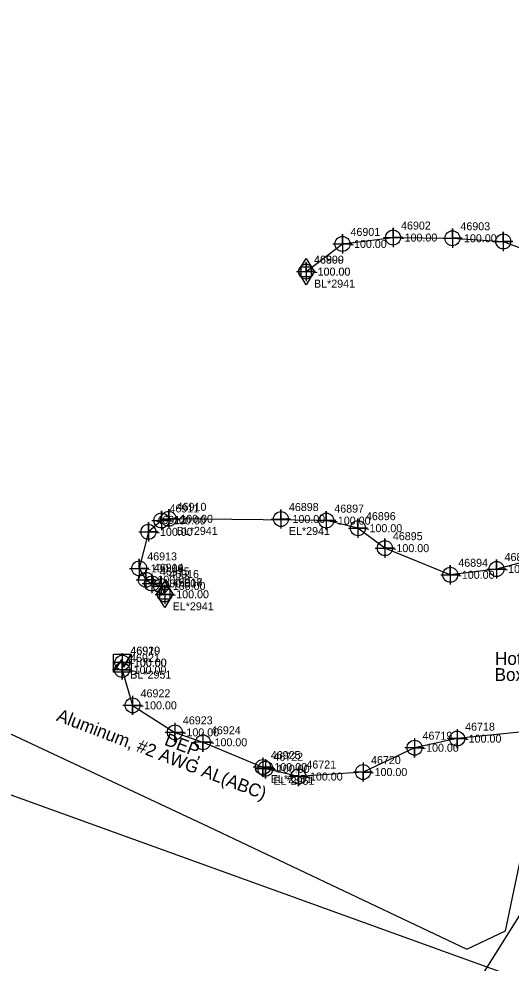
# Model space of a CAD drawing. Extents: x 2083698 to 2094313, y 743246 to 752873.
# Drawn here: x 2092469.5 to 2092623.4, y 747019.8 to 747314.7 of the extents above; entities that cross this region are included whole.
import ezdxf

# ---------------------------------------------------------------- set-up
doc = ezdxf.new("R2010")
doc.units = 0
for name, color, linetype in [('COGO Default Chain', 7, 'Continuous'), ('COGO Default Curve', 7, 'Continuous'), ('Exist Other Culture Area Outline', 7, 'Continuous'), ('Exist Property Iron Pin Leader', 7, 'Continuous'), ('Exist Property Iron Pin Text', 7, 'Continuous'), ('Exist Property Monument Leader', 7, 'Continuous'), ('Exist Property Monument Text', 7, 'Continuous'), ('Exist Right of Way Easement Line', 7, 'Continuous'), ('Exist Roads EOP Cogo Number', 7, 'Continuous'), ('Exist Roads EOP Cogo Point CELL', 7, 'Continuous'), ('Exist Utilities Gas Meter CELL', 7, 'Continuous'), ('Exist Utilities Gas Meter Cogo Elevation', 7, 'Continuous'), ('Exist Utilities Gas Meter Cogo Number', 7, 'Continuous'), ('Exist Utilities Gas UG Line SUE LOS B', 7, 'Continuous'), ('Exist Utilities Power UG Cable SUE LOS B', 7, 'Continuous'), ('Exist Utilities Power UG Cable SUE LOS B Text', 7, 'Continuous'), ('Exist Utilities Power UG Cable SUE LOS C', 7, 'Continuous'), ('Exist Utilities Telephone UG Cable SUE LOS C', 7, 'Continuous'), ('Exist Utilities TV UG Cable SUE LOS C', 7, 'Continuous'), ('Exist Utilities Water Valve Text', 7, 'Continuous'), ('Old_Level_20', 7, 'Continuous')]:
    doc.layers.add(name, color=color, linetype=linetype)

msp = doc.modelspace()

# ---------------------------------------------------------------- linework, layer by layer
at = {"layer": 'COGO Default Curve'}
for points in [[(2092583.45, 747246.42), (2092589.45, 747246.42), (2092586.45, 747246.42), (2092586.45, 747249.42), (2092586.45, 747243.42)], [(2092567.64, 747244.43), (2092573.64, 747244.43), (2092570.64, 747244.43), (2092570.64, 747247.43), (2092570.64, 747241.43)], [(2092602.01, 747246.2), (2092608.01, 747246.2), (2092605.01, 747246.2), (2092605.01, 747249.2), (2092605.01, 747243.2)], [(2092617.9, 747245.2), (2092623.9, 747245.2), (2092620.9, 747245.2), (2092620.9, 747248.2), (2092620.9, 747242.2)], [(2092556.24, 747235.78), (2092562.24, 747235.78), (2092559.24, 747235.78), (2092559.24, 747238.78), (2092559.24, 747232.78)], [(2092511.06, 747158.07), (2092517.06, 747158.07), (2092514.06, 747158.07), (2092514.06, 747161.07), (2092514.06, 747155.07)], [(2092513.31, 747158.58), (2092519.31, 747158.58), (2092516.31, 747158.58), (2092516.31, 747161.58), (2092516.31, 747155.58)], [(2092548.4, 747158.52), (2092554.4, 747158.52), (2092551.4, 747158.52), (2092551.4, 747161.52), (2092551.4, 747155.52)], [(2092562.58, 747158.02), (2092568.58, 747158.02), (2092565.58, 747158.02), (2092565.58, 747161.02), (2092565.58, 747155.02)], [(2092572.48, 747155.66), (2092578.48, 747155.66), (2092575.48, 747155.66), (2092575.48, 747158.66), (2092575.48, 747152.66)], [(2092506.98, 747154.51), (2092512.98, 747154.51), (2092509.98, 747154.51), (2092509.98, 747157.51), (2092509.98, 747151.51)], [(2092580.9, 747149.42), (2092586.9, 747149.42), (2092583.9, 747149.42), (2092583.9, 747152.42), (2092583.9, 747146.42)], [(2092504.11, 747143.1), (2092510.11, 747143.1), (2092507.11, 747143.1), (2092507.11, 747146.1), (2092507.11, 747140.1)], [(2092601.34, 747141.1), (2092607.34, 747141.1), (2092604.34, 747141.1), (2092604.34, 747144.1), (2092604.34, 747138.1)], [(2092615.81, 747142.91), (2092621.81, 747142.91), (2092618.81, 747142.91), (2092618.81, 747145.91), (2092618.81, 747139.91)], [(2092506.17, 747139.57), (2092512.17, 747139.57), (2092509.17, 747139.57), (2092509.17, 747142.57), (2092509.17, 747136.57)], [(2092508.07, 747138.39), (2092514.07, 747138.39), (2092511.07, 747138.39), (2092511.07, 747141.39), (2092511.07, 747135.39)], [(2092510.98, 747137.6), (2092516.98, 747137.6), (2092513.98, 747137.6), (2092513.98, 747140.6), (2092513.98, 747134.6)], [(2092512.06, 747135), (2092518.06, 747135), (2092515.06, 747135), (2092515.06, 747138), (2092515.06, 747132)]]:
    msp.add_lwpolyline(points, dxfattribs=at)
for centre in [(2092570.64, 747244.43), (2092586.45, 747246.42), (2092605.01, 747246.2), (2092620.9, 747245.2), (2092559.24, 747235.78), (2092516.31, 747158.58), (2092551.4, 747158.52), (2092514.06, 747158.07), (2092565.58, 747158.02), (2092575.48, 747155.66), (2092509.98, 747154.51), (2092583.9, 747149.42), (2092507.11, 747143.1), (2092604.34, 747141.1), (2092618.81, 747142.91), (2092509.17, 747139.57), (2092511.07, 747138.39), (2092513.98, 747137.6), (2092515.06, 747135)]:
    msp.add_circle(centre, 2.34, dxfattribs=at)
at = {"layer": 'Exist Other Culture Area Outline'}
msp.add_line((2092501.88, 747113.68), (2092501.88, 747113.68), dxfattribs=at)
msp.add_lwpolyline([(2092499.03, 747116.29), (2092504.59, 747116.29), (2092504.59, 747110.73), (2092499.03, 747110.73)], close=True, dxfattribs=at)
for points in [[(2092499.03, 747110.73), (2092501.68, 747114.68), (2092502.31, 747112.47), (2092504.59, 747116.29)], [(2092499.1, 747110.73), (2092501.68, 747114.47), (2092502.27, 747112.29), (2092504.59, 747116.13)]]:
    msp.add_lwpolyline(points, dxfattribs=at)
at = {"layer": 'Exist Property Iron Pin Text'}
for points in [[(2092501.81, 747116.66), (2092501.81, 747110.66), (2092501.81, 747113.66), (2092504.81, 747113.66), (2092498.81, 747113.66)], [(2092501.75, 747114.38), (2092501.75, 747108.38), (2092501.75, 747111.38), (2092504.75, 747111.38), (2092498.75, 747111.38)], [(2092505.03, 747103.33), (2092505.03, 747097.33), (2092505.03, 747100.33), (2092508.03, 747100.33), (2092502.03, 747100.33)], [(2092518.25, 747094.9), (2092518.25, 747088.9), (2092518.25, 747091.9), (2092521.25, 747091.9), (2092515.25, 747091.9)], [(2092527.03, 747091.8), (2092527.03, 747085.8), (2092527.03, 747088.8), (2092530.03, 747088.8), (2092524.03, 747088.8)], [(2092593.17, 747090.09), (2092593.17, 747084.09), (2092593.17, 747087.09), (2092596.17, 747087.09), (2092590.17, 747087.09)], [(2092606.48, 747092.93), (2092606.48, 747086.93), (2092606.48, 747089.93), (2092609.48, 747089.93), (2092603.48, 747089.93)], [(2092545.74, 747084.05), (2092545.74, 747078.05), (2092545.74, 747081.05), (2092548.74, 747081.05), (2092542.74, 747081.05)], [(2092546.54, 747083.52), (2092546.54, 747077.52), (2092546.54, 747080.52), (2092549.54, 747080.52), (2092543.54, 747080.52)], [(2092577.06, 747082.5), (2092577.06, 747076.5), (2092577.06, 747079.5), (2092580.06, 747079.5), (2092574.06, 747079.5)], [(2092556.86, 747081.1), (2092556.86, 747075.1), (2092556.86, 747078.1), (2092559.86, 747078.1), (2092553.86, 747078.1)]]:
    msp.add_lwpolyline(points, dxfattribs=at)
for centre in [(2092501.75, 747111.38), (2092501.81, 747113.66), (2092505.03, 747100.33), (2092518.25, 747091.9), (2092527.03, 747088.8), (2092606.48, 747089.93), (2092593.17, 747087.09), (2092545.74, 747081.05), (2092546.54, 747080.52), (2092577.06, 747079.5), (2092556.86, 747078.1)]:
    msp.add_circle(centre, 2.34, dxfattribs=at)
at = {"layer": 'Exist Utilities Gas Meter CELL'}
for p, q in [((2092559.28, 747235.77), (2092559.28, 747235.77)), ((2092515.07, 747135.03), (2092515.07, 747135.03))]:
    msp.add_line(p, q, dxfattribs=at)
for points in [[(2092556.74, 747235.77), (2092559.28, 747239.88), (2092561.81, 747235.77), (2092559.28, 747231.66), (2092556.74, 747235.77)], [(2092557.7, 747237.31), (2092560.85, 747237.31), (2092560.85, 747234.2), (2092557.7, 747234.2), (2092557.7, 747237.31)], [(2092512.54, 747135.03), (2092515.07, 747139.14), (2092517.61, 747135.03), (2092515.07, 747130.92), (2092512.54, 747135.03)], [(2092513.5, 747136.57), (2092516.65, 747136.57), (2092516.65, 747133.46), (2092513.5, 747133.46), (2092513.5, 747136.57)]]:
    msp.add_lwpolyline(points, dxfattribs=at)
at = {"layer": 'Exist Utilities Gas UG Line SUE LOS B'}
for points in [[(2092559.24, 747235.78), (2092570.64, 747244.43), (2092586.45, 747246.42), (2092605.01, 747246.2), (2092620.9, 747245.2), (2092638.65, 747238.55), (2092663.49, 747237.31), (2092686.38, 747237.15)], [(2092516.31, 747158.58), (2092514.06, 747158.07), (2092509.98, 747154.51), (2092507.11, 747143.1), (2092509.17, 747139.57), (2092511.07, 747138.39), (2092513.98, 747137.6), (2092515.06, 747135)], [(2092692.56, 747152.79), (2092667.84, 747152.86), (2092647.35, 747153.91), (2092634.93, 747148.93), (2092627.44, 747145.11), (2092618.81, 747142.91), (2092604.34, 747141.1), (2092583.9, 747149.42), (2092575.48, 747155.66), (2092565.58, 747158.02), (2092516.31, 747158.58)]]:
    msp.add_lwpolyline(points, dxfattribs=at)
at = {"layer": 'Exist Utilities Power UG Cable SUE LOS B'}
for points in [[(2092646.55, 747119.08), (2092646.32, 747117.74), (2092644.57, 747112.98), (2092642.67, 747108.94), (2092634.76, 747100.17), (2092628.21, 747092.2), (2092606.48, 747089.93), (2092593.17, 747087.09), (2092577.06, 747079.5), (2092556.86, 747078.1), (2092546.54, 747080.52)], [(2092501.81, 747113.66), (2092501.75, 747111.38), (2092505.03, 747100.33), (2092518.25, 747091.9), (2092527.03, 747088.8), (2092545.74, 747081.05)]]:
    msp.add_lwpolyline(points, dxfattribs=at)
at = {"layer": 'Exist Utilities Power UG Cable SUE LOS C'}
msp.add_lwpolyline([(2091387.72, 747754.05), (2091459.29, 747488.14), (2091734.16, 747369.44), (2092190.29, 747172.26), (2092598.52, 747024.9), (2092972.51, 746889.78), (2093316.78, 746787.16), (2093711.24, 746532.37)], dxfattribs=at)
at = {"layer": 'Exist Utilities Telephone UG Cable SUE LOS C'}
msp.add_lwpolyline([(2092207.52, 747182.07), (2092211.14, 747166.84), (2092251.83, 747151.07), (2092347.09, 747143.88), (2092454.99, 747097), (2092528.67, 747062.49), (2092609.5, 747024.14), (2092621.64, 747029.87), (2092634.52, 747091.34)], dxfattribs=at)
at = {"layer": 'Exist Utilities TV UG Cable SUE LOS C'}
msp.add_lwpolyline([(2092630.81, 747042.4), (2092606.22, 747003.26), (2092583.17, 746896.69), (2092661.02, 746869.56), (2092698.01, 746849.8), (2092746.91, 746814.46)], dxfattribs=at)

# ---------------------------------------------------------------- texts
at = {"layer": 'COGO Default Chain'}
for p in [(2092588.95, 747245.17), (2092607.51, 747244.95), (2092573.14, 747243.18), (2092561.74, 747234.53), (2092516.56, 747156.82), (2092518.81, 747157.33), (2092553.9, 747157.27), (2092568.08, 747156.77), (2092512.48, 747153.26), (2092577.98, 747154.41), (2092586.4, 747148.17), (2092509.61, 747141.85), (2092621.31, 747141.66), (2092511.67, 747138.32), (2092606.84, 747139.85), (2092513.57, 747137.14), (2092516.48, 747136.35), (2092517.56, 747133.75)]:
    msp.add_text('-100.00', height=2.5, dxfattribs=at).set_placement(p)
at = {"layer": 'Exist Property Iron Pin Leader'}
for s, p in [('46920', (2092504.31, 747116.16)), ('46921', (2092504.25, 747113.88)), ('46922', (2092507.53, 747102.83)), ('46923', (2092520.75, 747094.4)), ('46924', (2092529.53, 747091.3)), ('46718', (2092608.98, 747092.43)), ('46719', (2092595.67, 747089.59)), ('46925', (2092548.24, 747083.55)), ('46722', (2092549.04, 747083.02)), ('46720', (2092579.56, 747082)), ('46721', (2092559.36, 747080.6))]:
    msp.add_text(s, height=2.5, dxfattribs=at).set_placement(p)
at = {"layer": 'Exist Property Monument Leader'}
for s, p in [('BL*2951', (2092504.31, 747108.66)), ('EL*2951', (2092548.24, 747076.05)), ('EL*2951', (2092549.04, 747075.52))]:
    msp.add_text(s, height=2.5, dxfattribs=at).set_placement(p)
at = {"layer": 'Exist Property Monument Text'}
for p in [(2092504.31, 747112.41), (2092504.25, 747110.13), (2092507.53, 747099.08), (2092520.75, 747090.65), (2092529.53, 747087.55), (2092608.98, 747088.68), (2092595.67, 747085.84), (2092548.24, 747079.8), (2092549.04, 747079.27), (2092559.36, 747076.85), (2092579.56, 747078.25)]:
    msp.add_text('-100.00', height=2.5, dxfattribs=at).set_placement(p)
at = {"layer": 'Exist Right of Way Easement Line'}
for s, p in [('BL*2941', (2092561.74, 747230.78)), ('BL*2941', (2092518.81, 747153.58)), ('EL*2941', (2092553.9, 747153.52)), ('EL*2941', (2092517.56, 747130))]:
    msp.add_text(s, height=2.5, dxfattribs=at).set_placement(p)
at = {"layer": 'Exist Roads EOP Cogo Number'}
msp.add_text('-100.00', height=2.5, dxfattribs=at).set_placement((2092504.38, 747112.43))
at = {"layer": 'Exist Roads EOP Cogo Point CELL'}
msp.add_text('46919', height=2.5, dxfattribs=at).set_placement((2092504.38, 747116.18))
at = {"layer": 'Exist Utilities Gas Meter Cogo Elevation'}
for p in [(2092561.78, 747234.52), (2092517.57, 747133.78)]:
    msp.add_text('-100.00', height=2.5, dxfattribs=at).set_placement(p)
at = {"layer": 'Exist Utilities Gas Meter Cogo Number'}
for s, p in [('46899', (2092561.78, 747238.27)), ('46918', (2092517.57, 747137.53))]:
    msp.add_text(s, height=2.5, dxfattribs=at).set_placement(p)
at = {"layer": 'Exist Utilities Power UG Cable SUE LOS B Text'}
for s, p in [('Aluminum, #2 AWG AL(ABC)', (2092480.97, 747095.63)), ('DEP,', (2092514.7, 747088.08))]:
    msp.add_text(s, height=4, rotation=339.06, dxfattribs=at).set_placement(p)
at = {"layer": 'Exist Utilities Water Valve Text'}
for s, p in [('Hot', (2092618.32, 747112.96)), ('Box', (2092618.2, 747107.95))]:
    msp.add_text(s, height=4, dxfattribs=at).set_placement(p)
at = {"layer": 'Old_Level_20'}
for s, p in [('46901', (2092573.14, 747246.93)), ('46902', (2092588.95, 747248.92)), ('46903', (2092607.51, 747248.7)), ('46900', (2092561.74, 747238.28)), ('46911', (2092516.56, 747160.57)), ('46910', (2092518.81, 747161.08)), ('46898', (2092553.9, 747161.02)), ('46897', (2092568.08, 747160.52)), ('46912', (2092512.48, 747157.01)), ('46896', (2092577.98, 747158.16)), ('46895', (2092586.4, 747151.92)), ('46913', (2092509.61, 747145.6)), ('46894', (2092606.84, 747143.6)), ('46893', (2092621.31, 747145.41)), ('46914', (2092511.67, 747142.07)), ('46915', (2092513.57, 747140.89)), ('46916', (2092516.48, 747140.1)), ('46917', (2092517.56, 747137.5))]:
    msp.add_text(s, height=2.5, dxfattribs=at).set_placement(p)

doc.saveas('drawing.dxf')
